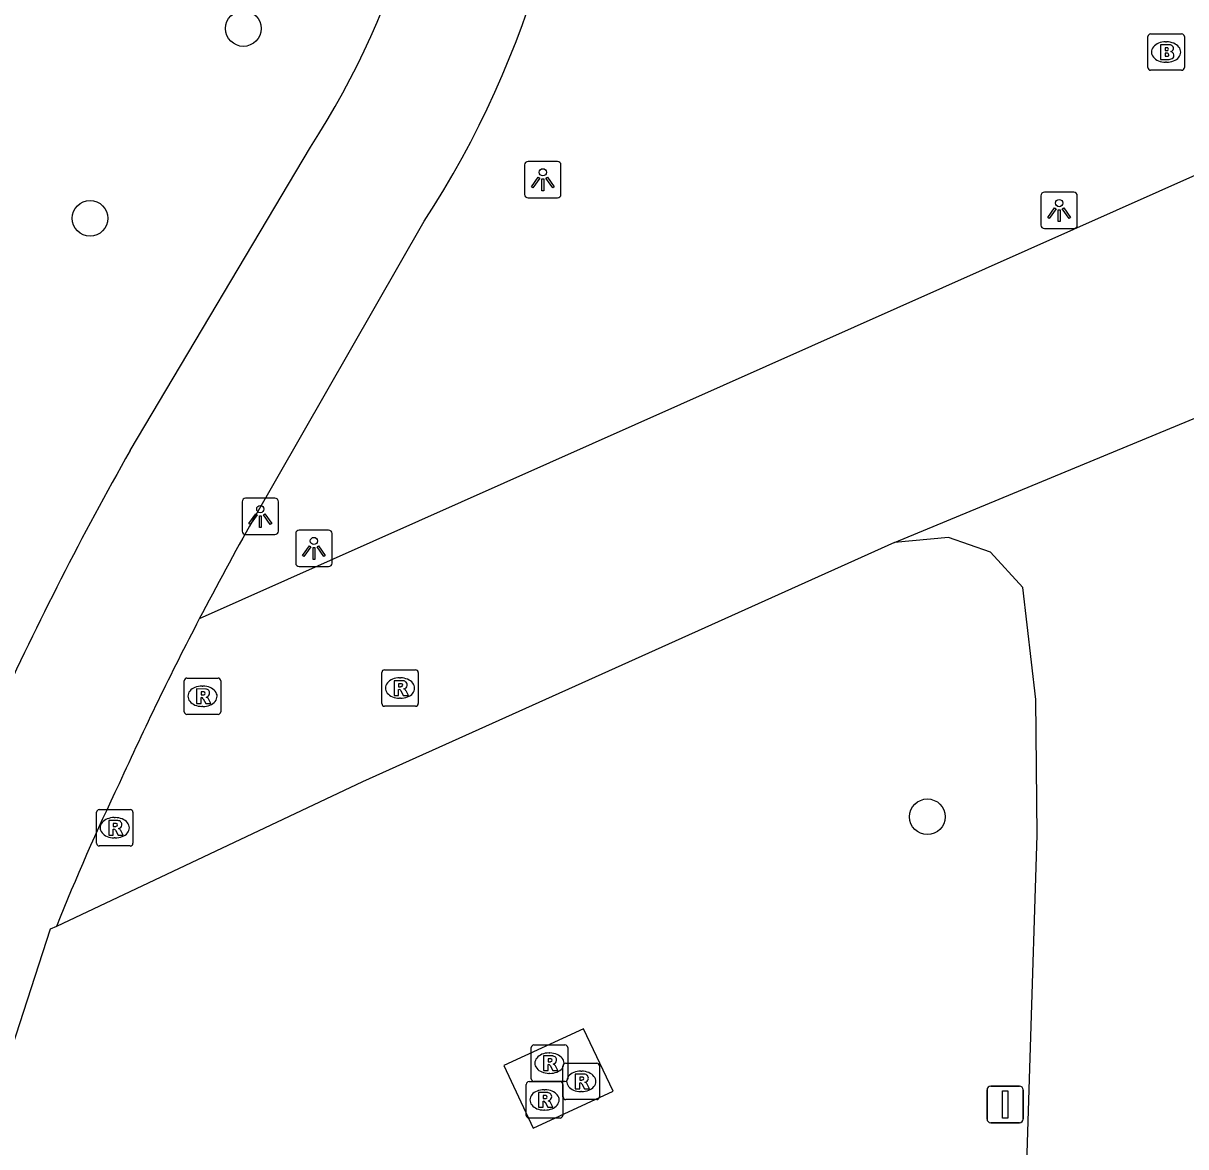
# Model space of a CAD drawing. Extents: x 161477 to 163040, y 383680 to 384868.
# Drawn here: x 161689.76 to 161721.66, y 384159.27 to 384190.09 of the extents above; entities that cross this region are included whole.
import ezdxf

# ---------------------------------------------------------------- set-up
doc = ezdxf.new("R2010")
doc.units = 0
for name, color, linetype in [('IMGEO_Boom', 7, 'Continuous'), ('IMGEO_Brandkraan', 7, 'Continuous'), ('IMGEO_Fietspad_gesloten', 7, 'Continuous'), ('IMGEO_Lichtpunt', 7, 'Continuous'), ('IMGEO_Rijbaan_lokaal_gesloten', 7, 'Continuous'), ('IMGEO_Rioolput', 7, 'Continuous'), ('IMGEO_Vlaggenmast', 7, 'Continuous'), ('IMGEO_Voetpad_gesloten', 7, 'Continuous')]:
    doc.layers.add(name, color=color, linetype=linetype)

msp = doc.modelspace()

# ---------------------------------------------------------------- linework, layer by layer
at = {"layer": 'IMGEO_Boom'}
for centre in [(161695.799, 384189.946), (161691.591, 384184.739), (161714.569, 384168.319)]:
    msp.add_circle(centre, 0.489, dxfattribs=at)
at = {"layer": 'IMGEO_Brandkraan'}
for p, q in [((161720.694, 384189.8), (161721.546, 384189.8)), ((161720.619, 384188.874), (161720.619, 384189.726)), ((161721.107, 384189.58), (161721.132, 384189.58)), ((161721.62, 384189.726), (161721.62, 384188.874)), ((161721.13, 384189.02), (161721.105, 384189.02)), ((161721.546, 384188.8), (161720.694, 384188.8))]:
    msp.add_line(p, q, dxfattribs=at)
for points in [[(161720.694, 384189.8), (161721.546, 384189.8)], [(161720.619, 384188.874), (161720.619, 384189.726)], [(161720.967, 384189.5), (161720.967, 384189.1), (161721.18, 384189.1)], [(161721.198, 384189.5), (161720.967, 384189.5)], [(161721.62, 384189.726), (161721.62, 384188.874)], [(161721.146, 384189.419), (161721.092, 384189.419), (161721.092, 384189.343)], [(161721.092, 384189.343), (161721.145, 384189.343)], [(161721.154, 384189.267), (161721.092, 384189.267), (161721.092, 384189.186)], [(161721.092, 384189.186), (161721.154, 384189.186)], [(161721.546, 384188.8), (161720.694, 384188.8)]]:
    msp.add_lwpolyline(points, dxfattribs=at)
for centre, radius, start, end in [((161720.696, 384189.724), 0.0765, 91.552, 178.448), ((161720.696, 384189.724), 0.0765, 91.552, 178.448), ((161721.544, 384189.724), 0.0765, 1.552, 88.448), ((161721.544, 384189.724), 0.0765, 1.552, 88.448), ((161721.202, 384189.355), 0.145, 59.4692, 91.5367), ((161721.227, 384189.402), 0.0922, 285.5137, 58.1501), ((161721.147, 384189.381), 0.0379, 267.8285, 90.9355), ((161721.155, 384189.226), 0.0404, 269.8759, 90.5077), ((161721.232, 384189.21), 0.105, 301.3115, 78.989), ((161720.696, 384188.876), 0.0765, 181.552, 268.448), ((161720.696, 384188.876), 0.0765, 181.552, 268.448), ((161721.186, 384189.351), 0.251, 268.6676, 293.5347), ((161721.544, 384188.876), 0.0765, 271.552, 358.448), ((161721.544, 384188.876), 0.0765, 271.552, 358.448)]:
    msp.add_arc(centre, radius, start, end, dxfattribs=at)
for centre, major_axis, ratio, start_param, end_param in [((161721.106, 384189.3), (-0.387, 0.002), 0.722429, 4.712389, 7.853982), ((161721.131, 384189.3), (-0.39, 0.002), 0.717154, 1.570796, 4.712389)]:
    msp.add_ellipse(centre, major_axis=major_axis, ratio=ratio, start_param=start_param, end_param=end_param, dxfattribs=at)
at = {"layer": 'IMGEO_Fietspad_gesloten'}
for points in [[(161692.688, 384178.369), (161697.636, 384186.693)], [(161696.063, 384176.465), (161700.764, 384184.662)], [(161690.671, 384165.312), (161690.496, 384165.234), (161688.912, 384160.374)]]:
    msp.add_lwpolyline(points, dxfattribs=at)
for centre, radius, start, end in [((161678.328, 384199.229), 23.021, 327.005, 1.3957), ((161678.34, 384199.227), 26.739, 326.995, 1.4875), ((161775.526, 384131.601), 95.128, 150.55224, 155.37693), ((161772.344, 384133.353), 87.621, 150.52613, 152.54865)]:
    msp.add_arc(centre, radius, start, end, dxfattribs=at)
at = {"layer": 'IMGEO_Lichtpunt'}
for p, q in [((161704.419, 384186.298), (161703.611, 384186.298)), ((161704.419, 384186.298), (161703.611, 384186.298)), ((161703.517, 384186.203), (161703.517, 384185.396)), ((161703.517, 384186.203), (161703.517, 384185.396)), ((161704.513, 384185.396), (161704.513, 384186.203)), ((161704.513, 384185.396), (161704.513, 384186.203)), ((161717.686, 384185.36), (161717.686, 384184.553)), ((161717.686, 384185.36), (161717.686, 384184.553)), ((161718.588, 384185.455), (161717.78, 384185.455)), ((161718.588, 384185.455), (161717.78, 384185.455)), ((161718.682, 384184.553), (161718.682, 384185.36)), ((161718.682, 384184.553), (161718.682, 384185.36)), ((161703.611, 384185.302), (161704.419, 384185.302)), ((161703.611, 384185.302), (161704.419, 384185.302)), ((161717.78, 384184.459), (161718.588, 384184.459)), ((161717.78, 384184.459), (161718.588, 384184.459)), ((161696.666, 384177.059), (161695.858, 384177.059)), ((161696.666, 384177.059), (161695.858, 384177.059)), ((161695.764, 384176.964), (161695.764, 384176.157)), ((161695.764, 384176.964), (161695.764, 384176.157)), ((161696.76, 384176.157), (161696.76, 384176.964)), ((161696.76, 384176.157), (161696.76, 384176.964)), ((161695.858, 384176.063), (161696.666, 384176.063)), ((161695.858, 384176.063), (161696.666, 384176.063)), ((161697.235, 384176.088), (161697.235, 384175.281)), ((161697.235, 384176.088), (161697.235, 384175.281)), ((161698.137, 384176.183), (161697.329, 384176.183)), ((161698.137, 384176.183), (161697.329, 384176.183)), ((161698.231, 384175.281), (161698.231, 384176.088)), ((161698.231, 384175.281), (161698.231, 384176.088)), ((161697.329, 384175.187), (161698.137, 384175.187)), ((161697.329, 384175.187), (161698.137, 384175.187))]:
    msp.add_line(p, q, dxfattribs=at)
for points in [[(161703.891, 384185.867), (161703.93, 384185.839), (161703.742, 384185.577), (161703.704, 384185.604), (161703.891, 384185.867)], [(161703.993, 384185.819), (161704.04, 384185.819), (161704.04, 384185.497), (161703.993, 384185.497), (161703.993, 384185.819)], [(161704.103, 384185.839), (161704.141, 384185.866), (161704.328, 384185.604), (161704.289, 384185.576), (161704.103, 384185.839)], [(161718.06, 384185.024), (161718.099, 384184.996), (161717.911, 384184.734), (161717.873, 384184.761), (161718.06, 384185.024)], [(161718.272, 384184.996), (161718.31, 384185.023), (161718.497, 384184.761), (161718.458, 384184.733), (161718.272, 384184.996)], [(161718.162, 384184.976), (161718.209, 384184.976), (161718.209, 384184.654), (161718.162, 384184.654), (161718.162, 384184.976)], [(161696.138, 384176.628), (161696.177, 384176.6), (161695.989, 384176.338), (161695.951, 384176.365), (161696.138, 384176.628)], [(161696.24, 384176.58), (161696.287, 384176.58), (161696.287, 384176.258), (161696.24, 384176.258), (161696.24, 384176.58)], [(161696.35, 384176.6), (161696.388, 384176.627), (161696.575, 384176.365), (161696.536, 384176.337), (161696.35, 384176.6)], [(161697.609, 384175.752), (161697.648, 384175.724), (161697.46, 384175.462), (161697.422, 384175.489), (161697.609, 384175.752)], [(161697.821, 384175.724), (161697.859, 384175.751), (161698.046, 384175.489), (161698.007, 384175.461), (161697.821, 384175.724)], [(161697.711, 384175.704), (161697.758, 384175.704), (161697.758, 384175.382), (161697.711, 384175.382), (161697.711, 384175.704)]]:
    msp.add_lwpolyline(points, dxfattribs=at)
for centre in [(161704.016, 384186.001), (161718.185, 384185.158), (161696.263, 384176.762), (161697.734, 384175.886)]:
    msp.add_circle(centre, 0.0994, dxfattribs=at)
for centre, start, end in [((161703.611, 384186.203), 90, 180), ((161703.611, 384186.203), 90, 180), ((161704.419, 384186.203), 0, 90), ((161704.419, 384186.203), 0, 90), ((161703.611, 384185.396), 180, 270), ((161703.611, 384185.396), 180, 270), ((161704.419, 384185.396), 270, 0), ((161704.419, 384185.396), 270, 360), ((161717.78, 384185.36), 90, 180), ((161717.78, 384185.36), 90, 180), ((161718.588, 384185.36), 0, 90), ((161718.588, 384185.36), 0, 90), ((161717.78, 384184.553), 180, 270), ((161717.78, 384184.553), 180, 270), ((161718.588, 384184.553), 270, 0), ((161718.588, 384184.553), 270, 360), ((161695.858, 384176.964), 90, 180), ((161695.858, 384176.964), 90, 180), ((161696.666, 384176.964), 0, 90), ((161696.666, 384176.964), 0, 90), ((161695.858, 384176.157), 180, 270), ((161695.858, 384176.157), 180, 270), ((161696.666, 384176.157), 270, 0), ((161696.666, 384176.157), 270, 360), ((161697.329, 384176.088), 90, 180), ((161697.329, 384176.088), 90, 180), ((161698.137, 384176.088), 0, 90), ((161698.137, 384176.088), 0, 90), ((161697.329, 384175.281), 180, 270), ((161697.329, 384175.281), 180, 270), ((161698.137, 384175.281), 270, 0), ((161698.137, 384175.281), 270, 360)]:
    msp.add_arc(centre, 0.0946, start, end, dxfattribs=at)
at = {"layer": 'IMGEO_Rijbaan_lokaal_gesloten'}
for points in [[(161727.059, 384269.989), (161728.987, 384269.454), (161735.03, 384268.003), (161737.038, 384267.25), (161738.189, 384266.605), (161739.378, 384265.251), (161739.846, 384264.352), (161740, 384263.58), (161740.086, 384263.15), (161739.941, 384261.637), (161730.158, 384210.609), (161727.178, 384196.211), (161723.345, 384186.557), (161694.589, 384173.746)], [(161713.664, 384175.843), (161729.725, 384182.49)], [(161713.664, 384175.843), (161699.069, 384169.279), (161690.671, 384165.312)]]:
    msp.add_lwpolyline(points, dxfattribs=at)
for centre, radius, start, end in [((161774.877, 384131.891), 90.543, 152.46627, 155.64747), ((161750.618, 384141.318), 64.571, 154.39232, 158.18623)]:
    msp.add_arc(centre, radius, start, end, dxfattribs=at)
at = {"layer": 'IMGEO_Rioolput'}
for p, q in [((161699.597, 384171.424), (161699.597, 384172.276)), ((161699.672, 384172.35), (161700.524, 384172.35)), ((161700.598, 384172.276), (161700.598, 384171.424)), ((161694.176, 384171.2), (161694.176, 384172.052)), ((161694.251, 384172.126), (161695.103, 384172.126)), ((161695.177, 384172.052), (161695.177, 384171.2)), ((161700.085, 384172.13), (161700.11, 384172.13)), ((161694.664, 384171.906), (161694.689, 384171.906)), ((161694.687, 384171.346), (161694.662, 384171.346)), ((161700.524, 384171.35), (161699.672, 384171.35)), ((161700.108, 384171.57), (161700.083, 384171.57)), ((161695.103, 384171.126), (161694.251, 384171.126)), ((161691.768, 384167.591), (161691.768, 384168.443)), ((161691.843, 384168.517), (161692.695, 384168.517)), ((161692.769, 384168.443), (161692.769, 384167.591)), ((161692.256, 384168.297), (161692.281, 384168.297)), ((161692.695, 384167.517), (161691.843, 384167.517)), ((161692.279, 384167.737), (161692.254, 384167.737)), ((161703.772, 384162.058), (161704.624, 384162.058)), ((161703.697, 384161.132), (161703.697, 384161.984)), ((161704.185, 384161.838), (161704.21, 384161.838)), ((161704.698, 384161.984), (161704.698, 384161.132)), ((161704.569, 384160.632), (161704.569, 384161.484)), ((161704.644, 384161.558), (161705.496, 384161.558)), ((161705.57, 384161.484), (161705.57, 384160.632)), ((161704.208, 384161.278), (161704.183, 384161.278)), ((161705.057, 384161.338), (161705.082, 384161.338)), ((161703.562, 384160.125), (161703.562, 384160.977)), ((161703.637, 384161.051), (161704.489, 384161.051)), ((161704.624, 384161.058), (161703.772, 384161.058)), ((161704.05, 384160.831), (161704.075, 384160.831)), ((161704.563, 384160.977), (161704.563, 384160.125)), ((161705.08, 384160.778), (161705.055, 384160.778)), ((161705.496, 384160.558), (161704.644, 384160.558)), ((161704.073, 384160.271), (161704.048, 384160.271)), ((161704.489, 384160.051), (161703.637, 384160.051))]:
    msp.add_line(p, q, dxfattribs=at)
for points in [[(161699.597, 384171.424), (161699.597, 384172.276)], [(161699.672, 384172.35), (161700.524, 384172.35)], [(161700.598, 384172.276), (161700.598, 384171.424)], [(161694.176, 384171.2), (161694.176, 384172.052)], [(161694.251, 384172.126), (161695.103, 384172.126)], [(161695.177, 384172.052), (161695.177, 384171.2)], [(161700.186, 384172.048), (161699.934, 384172.05), (161699.934, 384171.65)], [(161700.112, 384171.969), (161700.058, 384171.969), (161700.058, 384171.888)], [(161694.765, 384171.824), (161694.513, 384171.826), (161694.513, 384171.426)], [(161694.691, 384171.745), (161694.637, 384171.745), (161694.637, 384171.664)], [(161694.637, 384171.664), (161694.689, 384171.664)], [(161699.934, 384171.65), (161700.058, 384171.65), (161700.058, 384171.812), (161700.069, 384171.812)], [(161700.058, 384171.888), (161700.11, 384171.888)], [(161700.116, 384171.783), (161700.187, 384171.65), (161700.327, 384171.65), (161700.262, 384171.776)], [(161694.513, 384171.426), (161694.637, 384171.426), (161694.637, 384171.588), (161694.648, 384171.588)], [(161694.695, 384171.559), (161694.766, 384171.426), (161694.906, 384171.426), (161694.841, 384171.552)], [(161700.524, 384171.35), (161699.672, 384171.35)], [(161695.103, 384171.126), (161694.251, 384171.126)], [(161691.768, 384167.591), (161691.768, 384168.443)], [(161691.843, 384168.517), (161692.695, 384168.517)], [(161692.769, 384168.443), (161692.769, 384167.591)], [(161692.357, 384168.215), (161692.105, 384168.217), (161692.105, 384167.817)], [(161692.283, 384168.136), (161692.229, 384168.136), (161692.229, 384168.055)], [(161692.105, 384167.817), (161692.229, 384167.817), (161692.229, 384167.979), (161692.24, 384167.979)], [(161692.229, 384168.055), (161692.281, 384168.055)], [(161692.287, 384167.95), (161692.358, 384167.817), (161692.498, 384167.817), (161692.433, 384167.943)], [(161692.695, 384167.517), (161691.843, 384167.517)], [(161703.772, 384162.058), (161704.624, 384162.058)], [(161703.697, 384161.132), (161703.697, 384161.984)], [(161704.286, 384161.756), (161704.034, 384161.758), (161704.034, 384161.358)], [(161704.698, 384161.984), (161704.698, 384161.132)], [(161704.034, 384161.358), (161704.158, 384161.358), (161704.158, 384161.52), (161704.169, 384161.52)], [(161704.212, 384161.677), (161704.158, 384161.677), (161704.158, 384161.596)], [(161704.158, 384161.596), (161704.21, 384161.596)], [(161704.216, 384161.491), (161704.287, 384161.358), (161704.427, 384161.358), (161704.362, 384161.484)], [(161704.569, 384160.632), (161704.569, 384161.484)], [(161704.644, 384161.558), (161705.496, 384161.558)], [(161705.57, 384161.484), (161705.57, 384160.632)], [(161705.158, 384161.256), (161704.906, 384161.258), (161704.906, 384160.858)], [(161705.084, 384161.177), (161705.03, 384161.177), (161705.03, 384161.096)], [(161705.03, 384161.096), (161705.082, 384161.096)], [(161703.562, 384160.125), (161703.562, 384160.977)], [(161703.637, 384161.051), (161704.489, 384161.051)], [(161704.624, 384161.058), (161703.772, 384161.058)], [(161704.151, 384160.749), (161703.899, 384160.751), (161703.899, 384160.351)], [(161704.563, 384160.977), (161704.563, 384160.125)], [(161704.906, 384160.858), (161705.03, 384160.858), (161705.03, 384161.02), (161705.041, 384161.02)], [(161705.088, 384160.991), (161705.159, 384160.858), (161705.299, 384160.858), (161705.234, 384160.984)], [(161703.899, 384160.351), (161704.023, 384160.351), (161704.023, 384160.513), (161704.034, 384160.513)], [(161704.077, 384160.67), (161704.023, 384160.67), (161704.023, 384160.589)], [(161704.023, 384160.589), (161704.075, 384160.589)], [(161704.081, 384160.484), (161704.152, 384160.351), (161704.292, 384160.351), (161704.227, 384160.477)], [(161705.496, 384160.558), (161704.644, 384160.558)], [(161704.489, 384160.051), (161703.637, 384160.051)]]:
    msp.add_lwpolyline(points, dxfattribs=at)
for centre, radius, start, end in [((161699.674, 384172.274), 0.0765, 91.552, 178.448), ((161699.674, 384172.274), 0.0765, 91.552, 178.448), ((161700.522, 384172.274), 0.0765, 1.552, 88.448), ((161700.522, 384172.274), 0.0765, 1.552, 88.448), ((161694.253, 384172.05), 0.0765, 91.552, 178.448), ((161694.253, 384172.05), 0.0765, 91.552, 178.448), ((161695.101, 384172.05), 0.0765, 1.552, 88.448), ((161695.101, 384172.05), 0.0765, 1.552, 88.448), ((161700.118, 384171.873), 0.0964, 77.0061, 93.1865), ((161700.132, 384171.93), 0.0378, 276.6634, 79.6772), ((161700.185, 384171.938), 0.109, 350.3612, 89.416), ((161700.183, 384171.938), 0.112, 277.5842, 350.9817), ((161694.673, 384171.853), 0.19, 274.7715, 282.9687), ((161694.697, 384171.649), 0.0964, 77.0061, 93.1865), ((161694.711, 384171.706), 0.0378, 276.6634, 79.6772), ((161694.764, 384171.714), 0.109, 350.3612, 89.416), ((161694.762, 384171.714), 0.112, 277.5842, 350.9817), ((161694.746, 384171.499), 0.108, 29.5134, 73.7905), ((161700.068, 384171.759), 0.0533, 26.0293, 88.6989), ((161700.094, 384172.077), 0.19, 274.7715, 282.9687), ((161700.167, 384171.723), 0.108, 29.5134, 73.7905), ((161694.647, 384171.535), 0.0533, 26.0293, 88.6989), ((161699.674, 384171.426), 0.0765, 181.552, 268.448), ((161699.674, 384171.426), 0.0765, 181.552, 268.448), ((161700.522, 384171.426), 0.0765, 271.552, 358.448), ((161700.522, 384171.426), 0.0765, 271.552, 358.448), ((161694.253, 384171.202), 0.0765, 181.552, 268.448), ((161694.253, 384171.202), 0.0765, 181.552, 268.448), ((161695.101, 384171.202), 0.0765, 271.552, 358.448), ((161695.101, 384171.202), 0.0765, 271.552, 358.448), ((161691.845, 384168.441), 0.0765, 91.552, 178.448), ((161691.845, 384168.441), 0.0765, 91.552, 178.448), ((161692.693, 384168.441), 0.0765, 1.552, 88.448), ((161692.693, 384168.441), 0.0765, 1.552, 88.448), ((161692.289, 384168.04), 0.0964, 77.0061, 93.1865), ((161692.303, 384168.097), 0.0378, 276.6634, 79.6772), ((161692.356, 384168.105), 0.109, 350.3612, 89.416), ((161692.354, 384168.105), 0.112, 277.5842, 350.9817), ((161692.239, 384167.926), 0.0533, 26.0293, 88.6989), ((161692.265, 384168.244), 0.19, 274.7715, 282.9687), ((161692.338, 384167.89), 0.108, 29.5134, 73.7905), ((161691.845, 384167.593), 0.0765, 181.552, 268.448), ((161691.845, 384167.593), 0.0765, 181.552, 268.448), ((161692.693, 384167.593), 0.0765, 271.552, 358.448), ((161692.693, 384167.593), 0.0765, 271.552, 358.448), ((161703.774, 384161.982), 0.0765, 91.552, 178.448), ((161703.774, 384161.982), 0.0765, 91.552, 178.448), ((161704.622, 384161.982), 0.0765, 1.552, 88.448), ((161704.622, 384161.982), 0.0765, 1.552, 88.448), ((161704.285, 384161.646), 0.109, 350.3612, 89.416), ((161704.168, 384161.467), 0.0533, 26.0293, 88.6989), ((161704.194, 384161.785), 0.19, 274.7715, 282.9687), ((161704.218, 384161.581), 0.0964, 77.0061, 93.1865), ((161704.232, 384161.638), 0.0378, 276.6634, 79.6772), ((161704.283, 384161.646), 0.112, 277.5842, 350.9817), ((161704.267, 384161.431), 0.108, 29.5134, 73.7905), ((161704.646, 384161.482), 0.0765, 91.552, 178.448), ((161704.646, 384161.482), 0.0765, 91.552, 178.448), ((161705.494, 384161.482), 0.0765, 1.552, 88.448), ((161705.494, 384161.482), 0.0765, 1.552, 88.448), ((161703.774, 384161.134), 0.0765, 181.552, 268.448), ((161703.774, 384161.134), 0.0765, 181.552, 268.448), ((161704.622, 384161.134), 0.0765, 271.552, 358.448), ((161704.622, 384161.134), 0.0765, 271.552, 358.448), ((161705.066, 384161.285), 0.19, 274.7715, 282.9687), ((161705.09, 384161.081), 0.0964, 77.0061, 93.1865), ((161705.104, 384161.138), 0.0378, 276.6634, 79.6772), ((161705.157, 384161.146), 0.109, 350.3612, 89.416), ((161705.155, 384161.146), 0.112, 277.5842, 350.9817), ((161703.639, 384160.975), 0.0765, 91.552, 178.448), ((161703.639, 384160.975), 0.0765, 91.552, 178.448), ((161704.15, 384160.639), 0.109, 350.3612, 89.416), ((161704.487, 384160.975), 0.0765, 1.552, 88.448), ((161704.487, 384160.975), 0.0765, 1.552, 88.448), ((161705.04, 384160.967), 0.0533, 26.0293, 88.6989), ((161705.139, 384160.931), 0.108, 29.5134, 73.7905), ((161704.033, 384160.46), 0.0533, 26.0293, 88.6989), ((161704.059, 384160.778), 0.19, 274.7715, 282.9687), ((161704.083, 384160.574), 0.0964, 77.0061, 93.1865), ((161704.097, 384160.631), 0.0378, 276.6634, 79.6772), ((161704.148, 384160.639), 0.112, 277.5842, 350.9817), ((161704.132, 384160.424), 0.108, 29.5134, 73.7905), ((161704.646, 384160.634), 0.0765, 181.552, 268.448), ((161704.646, 384160.634), 0.0765, 181.552, 268.448), ((161705.494, 384160.634), 0.0765, 271.552, 358.448), ((161705.494, 384160.634), 0.0765, 271.552, 358.448), ((161703.639, 384160.127), 0.0765, 181.552, 268.448), ((161703.639, 384160.127), 0.0765, 181.552, 268.448), ((161704.487, 384160.127), 0.0765, 271.552, 358.448), ((161704.487, 384160.127), 0.0765, 271.552, 358.448)]:
    msp.add_arc(centre, radius, start, end, dxfattribs=at)
for centre, major_axis, ratio, start_param, end_param in [((161700.084, 384171.85), (-0.387, 0.002), 0.722429, 4.712389, 7.853982), ((161700.109, 384171.85), (-0.39, 0.002), 0.717154, 1.570796, 4.712389), ((161694.663, 384171.626), (-0.387, 0.002), 0.722429, 4.712389, 7.853982), ((161694.688, 384171.626), (-0.39, 0.002), 0.717154, 1.570796, 4.712389), ((161692.255, 384168.017), (-0.387, 0.002), 0.722429, 4.712389, 7.853982), ((161692.28, 384168.017), (-0.39, 0.002), 0.717154, 1.570796, 4.712389), ((161704.184, 384161.558), (-0.387, 0.002), 0.722429, 4.712389, 7.853982), ((161704.209, 384161.558), (-0.39, 0.002), 0.717154, 1.570796, 4.712389), ((161705.056, 384161.058), (-0.387, 0.002), 0.722429, 4.712389, 7.853982), ((161705.081, 384161.058), (-0.39, 0.002), 0.717154, 1.570796, 4.712389), ((161704.049, 384160.551), (-0.387, 0.002), 0.722429, 4.712389, 7.853982), ((161704.074, 384160.551), (-0.39, 0.002), 0.717154, 1.570796, 4.712389)]:
    msp.add_ellipse(centre, major_axis=major_axis, ratio=ratio, start_param=start_param, end_param=end_param, dxfattribs=at)
at = {"layer": 'IMGEO_Vlaggenmast'}
for p, q in [((161716.206, 384160.025), (161716.206, 384160.825)), ((161716.206, 384160.825), (161716.206, 384160.025)), ((161716.306, 384160.925), (161717.096, 384160.925)), ((161717.096, 384160.925), (161716.306, 384160.925)), ((161717.196, 384160.825), (161717.196, 384160.025)), ((161717.196, 384160.025), (161717.196, 384160.825)), ((161717.096, 384159.925), (161716.306, 384159.925)), ((161716.306, 384159.925), (161717.096, 384159.925))]:
    msp.add_line(p, q, dxfattribs=at)
msp.add_lwpolyline([(161716.626, 384160.8), (161716.776, 384160.8), (161716.776, 384160.05), (161716.626, 384160.05), (161716.626, 384160.8)], dxfattribs=at)
for centre, start, end in [((161716.306, 384160.825), 90, 180), ((161716.306, 384160.825), 90, 180), ((161717.096, 384160.825), 0, 90), ((161717.096, 384160.825), 360, 90), ((161716.306, 384160.025), 180, 270), ((161716.306, 384160.025), 180, 270), ((161717.096, 384160.025), 270, 0), ((161717.096, 384160.025), 270, 0)]:
    msp.add_arc(centre, 0.1, start, end, dxfattribs=at)
at = {"layer": 'IMGEO_Voetpad_gesloten'}
for points in [[(161717.198, 384155.593), (161717.584, 384167.817), (161717.547, 384171.536), (161717.185, 384174.608), (161716.3, 384175.582), (161715.148, 384175.981), (161713.664, 384175.843)], [(161705.136, 384162.503), (161702.948, 384161.497), (161703.755, 384159.773), (161705.947, 384160.789), (161705.136, 384162.503)]]:
    msp.add_lwpolyline(points, dxfattribs=at)

doc.saveas('drawing.dxf')
